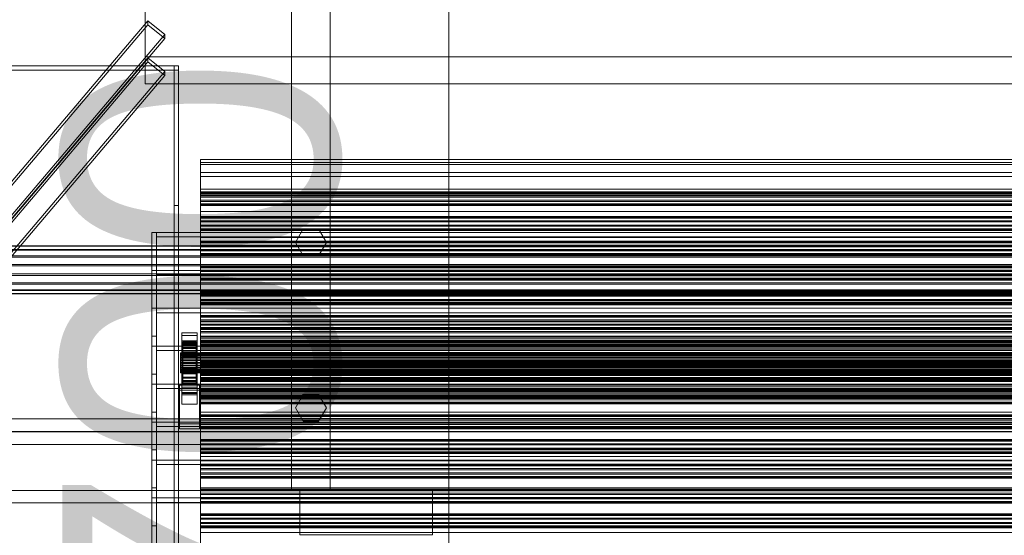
# Model space of a CAD drawing. Header units: millimetres. Extents: x -1970 to 61924, y -58230 to 6847.
# Tile 272 of 656: x -1414 to -522, y -32740 to -32273. Entities that reach past the tile are written whole.
import ezdxf

# ---------------------------------------------------------------- set-up
doc = ezdxf.new("R2010")
doc.units = ezdxf.units.MM
for name, color, linetype, lineweight in [('COTAS_O', 1, 'Continuous', 0), ('frontal_C03', 7, 'Continuous', 0), ('frontal_C03-dry', 7, 'Continuous', 0), ('frontal_tolva', 7, 'Continuous', 0)]:
    doc.layers.add(name, color=color, linetype=linetype, lineweight=lineweight)
doc.dimstyles.new('R19_100', dxfattribs={"dimtxt": 250, "dimasz": 150, "dimexe": 150, "dimexo": 80, "dimgap": 100, "dimtad": 1, "dimtih": 1, "dimtoh": 1, "dimdsep": 46, "dimcen": 0.09, "dimadec": 0, "dimazin": 0, "dimtfac": 1, "dimtdec": 4, "dimtofl": 0, "dimtmove": 0, "dimatfit": 3, "dimfxl": 1, "dimtolj": 1, "dimtzin": 0, "dimarcsym": 0})

# ---------------------------------------------------------------- blocks, each defined once
blk = doc.blocks.new('DIM_R26_45')
at = {"layer": 'COTAS_O'}
for p, q in [((-1725, -31700), (-1025, -31700)), ((-1025, -31700), (-1070, -31850)), ((-1025, -34400), (-1025, -31700)), ((-1025, -31700), (-980, -31850)), ((-1025, -34400), (-1070, -34250)), ((-1025, -34400), (-980, -34250)), ((-1725, -34400), (-1025, -34400))]:
    blk.add_line(p, q, dxfattribs=at)
blk.add_text('2700 O', height=250, rotation=90, dxfattribs=at).set_placement((-1125, -33050))

msp = doc.modelspace()

# ---------------------------------------------------------------- linework, layer by layer
at = {"layer": 'frontal_C03'}
for p, q in [((-1300, -32306.935), (-1300, -32181.172)), ((-1300, -32205.534), (-1300, -32331.296)), ((-1487.71, -32498.309), (-1297.71, -32274.184)), ((-1297.71, -32277.777), (-1487.71, -32501.902)), ((-1297.71, -32277.777), (-1297.71, -32274.184)), ((-1297.71, -32274.184), (-1282.29, -32286.596)), ((-1282.29, -32290.189), (-1297.71, -32277.777)), ((-1472.29, -32510.721), (-1282.29, -32286.596)), ((-1472.29, -32514.314), (-1282.29, -32290.189)), ((-1282.29, -32286.596), (-1282.29, -32290.189)), ((-1487.71, -32531.995), (-1297.71, -32307.87)), ((1300, -32306.935), (-1300, -32306.935)), ((-1300, -32306.935), (-1300, -32331.296)), ((-1297.71, -32311.463), (-1297.71, -32307.87)), ((-1297.71, -32307.87), (-1282.29, -32320.282)), ((-1500, -32314.944), (-1270, -32314.944)), ((-1297.71, -32311.463), (-1487.71, -32535.588)), ((-1282.29, -32323.876), (-1297.71, -32311.463)), ((-1274, -34875.113), (-1274, -32314.944)), ((-1274, -32314.944), (-1274, -32441.623)), ((-1274, -32314.944), (-1270, -32314.944)), ((-1270, -32441.623), (-1270, -32314.944)), ((-1270, -32314.944), (-1270, -34875.113)), ((-1270, -32314.944), (-1270, -32318.841)), ((-1270, -32318.841), (-1500, -32318.841)), ((-1472.29, -32544.407), (-1282.29, -32320.282)), ((-1472.29, -32548.001), (-1282.29, -32323.876)), ((-1282.29, -32320.282), (-1282.29, -32323.876)), ((-1270, -34879.011), (-1270, -32318.841)), ((-1300, -32331.296), (1300, -32331.296)), ((-1250, -32404.381), (-1250, -32400.062)), ((-1250, -32400.062), (-1250, -32402.554)), ((1250, -32400.062), (-1250, -32400.062)), ((-1250, -32402.554), (-1250, -32411.687)), ((1250, -32402.554), (-1250, -32402.554)), ((-1250, -32415.216), (-1250, -32404.381)), ((1250, -32404.381), (-1250, -32404.381)), ((-1250, -32411.687), (-1250, -32426.838)), ((1250, -32411.687), (-1250, -32411.687)), ((-1250, -32431.828), (-1250, -32415.216)), ((1250, -32415.216), (-1250, -32415.216)), ((-1250, -32426.838), (-1250, -32446.975)), ((1250, -32426.838), (-1250, -32426.838)), ((-1250, -32430.644), (-1250, -32429.109)), ((-1250, -32429.109), (-1250, -32429.991)), ((1250, -32429.109), (-1250, -32429.109)), ((-1250, -32429.991), (-1250, -32432.952)), ((1250, -32429.991), (-1250, -32429.991)), ((-1250, -32434.009), (-1250, -32430.644)), ((1250, -32430.644), (-1250, -32430.644)), ((-1250, -32453.087), (-1250, -32431.828)), ((1250, -32431.828), (-1250, -32431.828)), ((-1250, -32432.952), (-1250, -32436.861)), ((1250, -32432.952), (-1250, -32432.952)), ((-1274, -32441.623), (-1274, -35001.792)), ((-1274, -32441.623), (-1270, -32441.623)), ((-1270, -35001.792), (-1270, -32441.623)), ((-1250, -32437.918), (-1250, -32434.009)), ((-1250, -32434.009), (1250, -32434.009)), ((-1250, -32436.861), (-1250, -32440.226)), ((1250, -32436.861), (-1250, -32436.861)), ((-1250, -32440.879), (-1250, -32437.918)), ((1250, -32437.918), (-1250, -32437.918)), ((-1250, -32440.226), (-1250, -32441.761)), ((1250, -32440.226), (-1250, -32440.226)), ((-1250, -32441.761), (-1250, -32440.879)), ((1250, -32440.879), (-1250, -32440.879)), ((1250, -32441.761), (-1250, -32441.761)), ((-1250, -32446.975), (-1250, -32470.726)), ((1250, -32446.975), (-1250, -32446.975)), ((-1250, -32453.102), (-1250, -32451.567)), ((-1250, -32451.567), (-1250, -32452.448)), ((1250, -32451.567), (-1250, -32451.567)), ((-1250, -32452.448), (-1250, -32455.409)), ((1250, -32452.448), (-1250, -32452.448)), ((-1250, -32477.542), (-1250, -32453.087)), ((1250, -32453.087), (-1250, -32453.087)), ((-1250, -32456.467), (-1250, -32453.102)), ((1250, -32453.102), (-1250, -32453.102)), ((-1250, -32455.409), (-1250, -32459.319)), ((1250, -32455.409), (-1250, -32455.409)), ((-1250, -32460.376), (-1250, -32456.467)), ((-1250, -32456.467), (1250, -32456.467)), ((-1250, -32459.319), (-1250, -32462.683)), ((1250, -32459.319), (-1250, -32459.319)), ((-1250, -32463.337), (-1250, -32460.376)), ((1250, -32460.376), (-1250, -32460.376)), ((-1250, -32462.683), (-1250, -32464.218)), ((1250, -32462.683), (-1250, -32462.683)), ((-1250, -32464.218), (-1250, -32463.337)), ((1250, -32463.337), (-1250, -32463.337)), ((1250, -32464.218), (-1250, -32464.218)), ((-1250, -32470.726), (-1250, -32496.472)), ((1250, -32470.726), (-1250, -32470.726)), ((-1250, -32475.56), (-1250, -32474.025)), ((-1250, -32474.025), (-1250, -32474.906)), ((1250, -32474.025), (-1250, -32474.025)), ((-1250, -32474.906), (-1250, -32477.867)), ((1250, -32474.906), (-1250, -32474.906)), ((-1250, -32478.924), (-1250, -32475.56)), ((1250, -32475.56), (-1250, -32475.56)), ((-1250, -32503.528), (-1250, -32477.542)), ((-1250, -32477.542), (1250, -32477.542)), ((-1250, -32477.867), (-1250, -32481.776)), ((1250, -32477.867), (-1250, -32477.867)), ((1570, -32478.303), (-1570, -32478.303)), ((1570, -32478.562), (-1570, -32478.562)), ((1570, -32481.347), (-1570, -32481.347)), ((1570, -32482.085), (-1570, -32482.085)), ((-1250, -32482.834), (-1250, -32478.924)), ((-1250, -32478.924), (1250, -32478.924)), ((-1250, -32481.776), (-1250, -32485.141)), ((1250, -32481.776), (-1250, -32481.776)), ((-1250, -32485.795), (-1250, -32482.834)), ((1250, -32482.834), (-1250, -32482.834)), ((-1250, -32485.141), (-1250, -32486.676)), ((1250, -32485.141), (-1250, -32485.141)), ((-1250, -32486.676), (-1250, -32485.795)), ((1250, -32485.795), (-1250, -32485.795)), ((1250, -32486.676), (-1250, -32486.676)), ((1570, -32487.231), (-1570, -32487.231)), ((1570, -32488.335), (-1570, -32488.335)), ((-1570, -32495.059), (1570, -32495.059)), ((1570, -32496.361), (-1570, -32496.361)), ((1570, -32503.639), (-1570, -32503.639)), ((-1250, -32496.472), (-1250, -32522.458)), ((1250, -32496.472), (-1250, -32496.472)), ((-1250, -32498.017), (-1250, -32496.482)), ((-1250, -32496.482), (-1250, -32497.364)), ((1250, -32496.482), (-1250, -32496.482)), ((-1250, -32497.364), (-1250, -32500.325)), ((1250, -32497.364), (-1250, -32497.364)), ((-1250, -32501.382), (-1250, -32498.017)), ((1250, -32498.017), (-1250, -32498.017)), ((-1250, -32500.325), (-1250, -32504.234)), ((1250, -32500.325), (-1250, -32500.325)), ((-1250, -32505.291), (-1250, -32501.382)), ((-1250, -32501.382), (1250, -32501.382)), ((-1250, -32529.274), (-1250, -32503.528)), ((1250, -32503.528), (-1250, -32503.528)), ((-1250, -32504.234), (-1250, -32507.599)), ((1250, -32504.234), (-1250, -32504.234)), ((1570, -32504.941), (-1570, -32504.941)), ((1570, -32511.665), (-1570, -32511.665)), ((1570, -32512.769), (-1570, -32512.769)), ((-1250, -32508.252), (-1250, -32505.291)), ((1250, -32505.291), (-1250, -32505.291)), ((-1250, -32507.599), (-1250, -32509.134)), ((1250, -32507.599), (-1250, -32507.599)), ((-1250, -32509.134), (-1250, -32508.252)), ((1250, -32508.252), (-1250, -32508.252)), ((1250, -32509.134), (-1250, -32509.134)), ((1570, -32517.915), (-1570, -32517.915)), ((1570, -32518.653), (-1570, -32518.653)), ((1570, -32521.438), (-1570, -32521.438)), ((1570, -32521.697), (-1570, -32521.697)), ((-1250, -32520.475), (-1250, -32518.94)), ((-1250, -32518.94), (-1250, -32519.821)), ((1250, -32518.94), (-1250, -32518.94)), ((-1250, -32519.821), (-1250, -32522.782)), ((1250, -32519.821), (-1250, -32519.821)), ((-1250, -32523.84), (-1250, -32520.475)), ((1250, -32520.475), (-1250, -32520.475)), ((-1250, -32522.458), (-1250, -32546.913)), ((1250, -32522.458), (-1250, -32522.458)), ((-1250, -32522.782), (-1250, -32526.692)), ((1250, -32522.782), (-1250, -32522.782)), ((-1250, -32527.749), (-1250, -32523.84)), ((-1250, -32523.84), (1250, -32523.84)), ((-1250, -32526.692), (-1250, -32530.056)), ((1250, -32526.692), (-1250, -32526.692)), ((-1250, -32530.71), (-1250, -32527.749)), ((1250, -32527.749), (-1250, -32527.749)), ((-1250, -32553.025), (-1250, -32529.274)), ((1250, -32529.274), (-1250, -32529.274)), ((-1250, -32530.056), (-1250, -32531.591)), ((1250, -32530.056), (-1250, -32530.056)), ((-1250, -32531.591), (-1250, -32530.71)), ((1250, -32530.71), (-1250, -32530.71)), ((1250, -32531.591), (-1250, -32531.591)), ((-1250, -32542.932), (-1250, -32541.398)), ((-1250, -32541.398), (-1250, -32542.279)), ((1250, -32541.398), (-1250, -32541.398)), ((-1250, -32542.279), (-1250, -32545.24)), ((1250, -32542.279), (-1250, -32542.279)), ((-1250, -32546.297), (-1250, -32542.932)), ((1250, -32542.932), (-1250, -32542.932)), ((-1250, -32545.24), (-1250, -32549.149)), ((1250, -32545.24), (-1250, -32545.24)), ((-1250, -32550.207), (-1250, -32546.297)), ((-1250, -32546.297), (1250, -32546.297)), ((-1250, -32546.913), (-1250, -32568.172)), ((1250, -32546.913), (-1250, -32546.913)), ((-1250, -32549.149), (-1250, -32552.514)), ((1250, -32549.149), (-1250, -32549.149)), ((-1267, -32559.32), (-1267, -32557.074)), ((-1267, -32557.074), (-1253, -32557.074)), ((-1267, -32603.848), (-1267, -32557.074)), ((-1253, -32557.074), (-1253, -32559.32)), ((-1253, -32557.074), (-1253, -32603.848)), ((-1250, -32553.167), (-1250, -32550.207)), ((1250, -32550.207), (-1250, -32550.207)), ((-1250, -32553.02), (-1250, -32552.223)), ((-1250, -32552.223), (-1250, -32553.605)), ((-1250, -32552.223), (1250, -32552.223)), ((-1250, -32552.514), (-1250, -32554.049)), ((1250, -32552.514), (-1250, -32552.514)), ((-1250, -32555.943), (-1250, -32553.02)), ((-1250, -32573.162), (-1250, -32553.025)), ((1250, -32553.025), (-1250, -32553.025)), ((-1250, -32554.049), (-1250, -32553.167)), ((1250, -32553.167), (-1250, -32553.167)), ((-1250, -32553.605), (-1250, -32557.072)), ((-1250, -32553.605), (1250, -32553.605)), ((1250, -32554.049), (-1250, -32554.049)), ((-1250, -32560.791), (-1250, -32555.943)), ((-1250, -32555.943), (1250, -32555.943)), ((-1250, -32557.072), (-1250, -32562.388)), ((-1250, -32557.072), (1250, -32557.072)), ((-1253, -32559.32), (-1267, -32559.32)), ((-1267, -32559.32), (-1267, -32606.094)), ((-1267, -32566.507), (-1267, -32564.261)), ((-1267, -32564.261), (-1253, -32564.261)), ((-1267, -32611.035), (-1267, -32564.261)), ((-1253, -32566.507), (-1267, -32566.507)), ((-1267, -32566.507), (-1267, -32613.281)), ((-1266, -32575.209), (-1266, -32565.215)), ((-1266, -32565.215), (-1266, -32566.035)), ((-1266, -32565.215), (-1254, -32565.215)), ((-1266, -32565.688), (-1266, -32565.215)), ((-1266, -32575.433), (-1266, -32565.688)), ((-1266, -32565.688), (-1254, -32565.688)), ((-1266, -32567.424), (-1266, -32565.688)), ((-1266, -32575.597), (-1266, -32566.035)), ((-1266, -32566.035), (-1266, -32568.094)), ((-1266, -32566.035), (-1254, -32566.035)), ((-1254, -32566.035), (-1254, -32565.215)), ((-1254, -32565.215), (-1254, -32575.209)), ((-1254, -32565.215), (-1254, -32565.688)), ((-1254, -32565.688), (-1254, -32575.433)), ((-1254, -32565.688), (-1254, -32567.424)), ((-1254, -32568.094), (-1254, -32566.035)), ((-1254, -32566.035), (-1254, -32575.597)), ((-1253, -32606.094), (-1253, -32559.32)), ((-1253, -32564.261), (-1253, -32566.507)), ((-1253, -32564.261), (-1253, -32611.035)), ((-1253, -32613.281), (-1253, -32566.507)), ((-1250, -32567.235), (-1250, -32560.791)), ((-1250, -32560.791), (1250, -32560.791)), ((-1250, -32562.388), (-1250, -32569.191)), ((-1250, -32562.388), (1250, -32562.388)), ((-1250, -32565.39), (-1250, -32563.855)), ((-1250, -32563.855), (-1250, -32564.737)), ((1250, -32563.855), (-1250, -32563.855)), ((-1250, -32564.737), (-1250, -32567.697)), ((1250, -32564.737), (-1250, -32564.737)), ((-1250, -32568.755), (-1250, -32565.39)), ((1250, -32565.39), (-1250, -32565.39)), ((-1268, -32575.433), (-1268, -32575.209)), ((-1268, -32575.209), (-1268, -32575.597)), ((-1268, -32575.209), (1268, -32575.209)), ((-1268, -32576.255), (-1268, -32575.433)), ((-1268, -32575.433), (1268, -32575.433)), ((-1268, -32575.597), (-1268, -32576.572)), ((-1268, -32575.597), (1268, -32575.597)), ((-1266, -32576.255), (-1266, -32567.424)), ((-1266, -32567.424), (-1254, -32567.424)), ((-1266, -32570.302), (-1266, -32567.424)), ((-1266, -32576.572), (-1266, -32568.094)), ((-1266, -32568.094), (-1266, -32571.25)), ((-1266, -32568.094), (-1254, -32568.094)), ((-1266, -32577.619), (-1266, -32570.302)), ((-1266, -32570.302), (-1254, -32570.302)), ((-1266, -32574.128), (-1266, -32570.302)), ((-1266, -32578.068), (-1266, -32571.25)), ((-1266, -32571.25), (-1266, -32575.29)), ((-1266, -32571.25), (-1254, -32571.25)), ((-1266, -32579.431), (-1266, -32574.128)), ((-1266, -32574.128), (-1254, -32574.128)), ((-1266, -32578.641), (-1266, -32574.128)), ((-1266, -32575.597), (-1266, -32575.209)), ((-1254, -32575.209), (-1266, -32575.209)), ((-1266, -32575.209), (-1266, -32575.433)), ((-1266, -32579.981), (-1266, -32575.29)), ((-1266, -32575.29), (-1266, -32579.936)), ((-1266, -32575.29), (-1254, -32575.29)), ((-1254, -32575.433), (-1266, -32575.433)), ((-1266, -32575.433), (-1266, -32576.255)), ((-1266, -32576.572), (-1266, -32575.597)), ((-1254, -32575.597), (-1266, -32575.597)), ((-1254, -32567.424), (-1254, -32576.255)), ((-1254, -32567.424), (-1254, -32570.302)), ((-1254, -32571.25), (-1254, -32568.094)), ((-1254, -32568.094), (-1254, -32576.572)), ((-1254, -32570.302), (-1254, -32577.619)), ((-1254, -32570.302), (-1254, -32574.128)), ((-1254, -32575.29), (-1254, -32571.25)), ((-1254, -32571.25), (-1254, -32578.068)), ((-1254, -32574.128), (-1254, -32579.431)), ((-1254, -32574.128), (-1254, -32578.641)), ((-1254, -32575.209), (-1254, -32575.597)), ((-1254, -32575.433), (-1254, -32575.209)), ((-1254, -32579.936), (-1254, -32575.29)), ((-1254, -32575.29), (-1254, -32579.981)), ((-1254, -32576.255), (-1254, -32575.433)), ((-1254, -32575.597), (-1254, -32576.572)), ((-1250, -32574.835), (-1250, -32567.235)), ((-1250, -32567.235), (1250, -32567.235)), ((-1250, -32567.697), (-1250, -32571.607)), ((1250, -32567.697), (-1250, -32567.697)), ((-1250, -32568.172), (-1250, -32584.784)), ((1250, -32568.172), (-1250, -32568.172)), ((-1250, -32572.664), (-1250, -32568.755)), ((-1250, -32568.755), (1250, -32568.755)), ((-1250, -32569.191), (-1250, -32577.017)), ((-1250, -32569.191), (1250, -32569.191)), ((-1250, -32571.607), (-1250, -32574.972)), ((1250, -32571.607), (-1250, -32571.607)), ((-1250, -32575.625), (-1250, -32572.664)), ((1250, -32572.664), (-1250, -32572.664)), ((-1250, -32588.313), (-1250, -32573.162)), ((1250, -32573.162), (-1250, -32573.162)), ((-1250, -32583.074), (-1250, -32574.835)), ((-1250, -32574.835), (1250, -32574.835)), ((-1250, -32574.972), (-1250, -32576.506)), ((1250, -32574.972), (-1250, -32574.972)), ((-1250, -32576.506), (-1250, -32575.625)), ((1250, -32575.625), (-1250, -32575.625)), ((-1268, -32577.619), (-1268, -32576.255)), ((-1268, -32576.255), (1268, -32576.255)), ((-1268, -32576.572), (-1268, -32578.068)), ((-1268, -32576.572), (1268, -32576.572)), ((-1268, -32579.431), (-1268, -32577.619)), ((-1268, -32577.619), (1268, -32577.619)), ((-1268, -32578.068), (-1268, -32579.981)), ((-1268, -32578.068), (1268, -32578.068)), ((-1268, -32581.568), (-1268, -32579.431)), ((-1268, -32579.431), (1268, -32579.431)), ((-1268, -32579.981), (-1268, -32582.182)), ((-1268, -32579.981), (1268, -32579.981)), ((-1268, -32583.886), (-1268, -32581.568)), ((-1268, -32581.568), (1268, -32581.568)), ((-1268, -32582.182), (-1268, -32584.521)), ((1268, -32582.182), (-1268, -32582.182)), ((-1268, -32586.224), (-1268, -32583.886)), ((-1268, -32583.886), (1268, -32583.886)), ((-1268, -32584.521), (-1268, -32586.838)), ((-1268, -32584.521), (1268, -32584.521)), ((-1254, -32576.255), (-1266, -32576.255)), ((-1266, -32576.255), (-1266, -32577.619)), ((-1266, -32578.068), (-1266, -32576.572)), ((-1254, -32576.572), (-1266, -32576.572)), ((-1254, -32577.619), (-1266, -32577.619)), ((-1266, -32577.619), (-1266, -32579.431)), ((-1266, -32579.981), (-1266, -32578.068)), ((-1254, -32578.068), (-1266, -32578.068)), ((-1266, -32581.568), (-1266, -32578.641)), ((-1266, -32578.641), (-1254, -32578.641)), ((-1266, -32583.533), (-1266, -32578.641)), ((-1254, -32579.431), (-1266, -32579.431)), ((-1266, -32579.431), (-1266, -32581.568)), ((-1266, -32579.936), (-1266, -32582.182)), ((-1254, -32579.936), (-1266, -32579.936)), ((-1266, -32579.936), (-1266, -32584.873)), ((-1266, -32582.182), (-1266, -32579.981)), ((-1254, -32579.981), (-1266, -32579.981)), ((-1254, -32581.568), (-1266, -32581.568)), ((-1266, -32581.568), (-1266, -32583.886)), ((-1266, -32582.182), (-1254, -32582.182)), ((-1266, -32584.521), (-1266, -32582.182)), ((-1266, -32583.886), (-1266, -32583.533)), ((-1266, -32583.533), (-1254, -32583.533)), ((-1266, -32588.47), (-1266, -32583.533)), ((-1254, -32583.886), (-1266, -32583.886)), ((-1266, -32583.886), (-1266, -32586.224)), ((-1266, -32586.838), (-1266, -32584.521)), ((-1266, -32584.521), (-1266, -32584.873)), ((-1254, -32584.521), (-1266, -32584.521)), ((-1266, -32584.873), (-1266, -32589.765)), ((-1266, -32584.873), (-1254, -32584.873)), ((-1254, -32577.619), (-1254, -32576.255)), ((-1254, -32576.572), (-1254, -32578.068)), ((-1254, -32579.431), (-1254, -32577.619)), ((-1254, -32578.068), (-1254, -32579.981)), ((-1254, -32578.641), (-1254, -32581.568)), ((-1254, -32578.641), (-1254, -32583.533)), ((-1254, -32581.568), (-1254, -32579.431)), ((-1254, -32582.182), (-1254, -32579.936)), ((-1254, -32584.873), (-1254, -32579.936)), ((-1254, -32579.981), (-1254, -32582.182)), ((-1254, -32583.886), (-1254, -32581.568)), ((-1254, -32582.182), (-1254, -32584.521)), ((-1254, -32583.533), (-1254, -32583.886)), ((-1254, -32583.533), (-1254, -32588.47)), ((-1254, -32586.224), (-1254, -32583.886)), ((-1254, -32584.873), (-1254, -32584.521)), ((-1254, -32584.521), (-1254, -32586.838)), ((-1254, -32589.765), (-1254, -32584.873)), ((1250, -32576.506), (-1250, -32576.506)), ((-1250, -32577.017), (-1250, -32585.332)), ((1250, -32577.017), (-1250, -32577.017)), ((-1250, -32591.389), (-1250, -32583.074)), ((-1250, -32583.074), (1250, -32583.074)), ((-1250, -32584.784), (-1250, -32595.619)), ((1250, -32584.784), (-1250, -32584.784)), ((-1268, -32588.425), (-1268, -32586.224)), ((-1268, -32586.224), (1268, -32586.224)), ((-1268, -32586.838), (-1268, -32588.975)), ((-1268, -32586.838), (1268, -32586.838)), ((-1268, -32590.339), (-1268, -32588.425)), ((-1268, -32588.425), (1268, -32588.425)), ((-1268, -32588.975), (-1268, -32590.788)), ((-1268, -32588.975), (1268, -32588.975)), ((-1268, -32591.834), (-1268, -32590.339)), ((-1268, -32590.339), (1268, -32590.339)), ((-1268, -32590.788), (-1268, -32592.151)), ((-1268, -32590.788), (1268, -32590.788)), ((-1268, -32592.809), (-1268, -32591.834)), ((-1268, -32591.834), (1268, -32591.834)), ((-1268, -32592.151), (-1268, -32592.973)), ((-1268, -32592.151), (1268, -32592.151)), ((-1268, -32593.197), (-1268, -32592.809)), ((-1268, -32592.809), (1268, -32592.809)), ((-1268, -32592.973), (-1268, -32593.197)), ((-1268, -32592.973), (1268, -32592.973)), ((-1268, -32593.197), (1268, -32593.197)), ((-1266, -32586.224), (-1266, -32588.47)), ((-1254, -32586.224), (-1266, -32586.224)), ((-1266, -32586.224), (-1266, -32588.425)), ((-1266, -32588.975), (-1266, -32586.838)), ((-1266, -32586.838), (-1266, -32589.765)), ((-1254, -32586.838), (-1266, -32586.838)), ((-1266, -32588.425), (-1266, -32593.117)), ((-1254, -32588.425), (-1266, -32588.425)), ((-1266, -32588.425), (-1266, -32590.339)), ((-1266, -32588.47), (-1254, -32588.47)), ((-1266, -32593.117), (-1266, -32588.47)), ((-1266, -32590.788), (-1266, -32588.975)), ((-1266, -32588.975), (-1266, -32594.278)), ((-1254, -32588.975), (-1266, -32588.975)), ((-1266, -32589.765), (-1266, -32594.278)), ((-1266, -32589.765), (-1254, -32589.765)), ((-1266, -32590.339), (-1266, -32597.156)), ((-1254, -32590.339), (-1266, -32590.339)), ((-1266, -32590.339), (-1266, -32591.834)), ((-1266, -32592.151), (-1266, -32590.788)), ((-1266, -32590.788), (-1266, -32598.104)), ((-1254, -32590.788), (-1266, -32590.788)), ((-1266, -32591.834), (-1266, -32600.312)), ((-1254, -32591.834), (-1266, -32591.834)), ((-1266, -32591.834), (-1266, -32592.809)), ((-1266, -32592.973), (-1266, -32592.151)), ((-1266, -32592.151), (-1266, -32600.982)), ((-1254, -32592.151), (-1266, -32592.151)), ((-1266, -32592.809), (-1266, -32602.371)), ((-1254, -32592.809), (-1266, -32592.809)), ((-1266, -32592.809), (-1266, -32593.197)), ((-1266, -32593.197), (-1266, -32592.973)), ((-1266, -32592.973), (-1266, -32602.718)), ((-1254, -32592.973), (-1266, -32592.973)), ((-1266, -32593.117), (-1254, -32593.117)), ((-1266, -32597.156), (-1266, -32593.117)), ((-1266, -32593.197), (-1266, -32603.191)), ((-1254, -32593.197), (-1266, -32593.197)), ((-1254, -32588.47), (-1254, -32586.224)), ((-1254, -32588.425), (-1254, -32586.224)), ((-1254, -32589.765), (-1254, -32586.838)), ((-1254, -32586.838), (-1254, -32588.975)), ((-1254, -32593.117), (-1254, -32588.425)), ((-1254, -32590.339), (-1254, -32588.425)), ((-1254, -32588.47), (-1254, -32593.117)), ((-1254, -32594.278), (-1254, -32588.975)), ((-1254, -32588.975), (-1254, -32590.788)), ((-1254, -32594.278), (-1254, -32589.765)), ((-1254, -32597.156), (-1254, -32590.339)), ((-1254, -32591.834), (-1254, -32590.339)), ((-1254, -32598.104), (-1254, -32590.788)), ((-1254, -32590.788), (-1254, -32592.151)), ((-1254, -32600.312), (-1254, -32591.834)), ((-1254, -32592.809), (-1254, -32591.834)), ((-1254, -32600.982), (-1254, -32592.151)), ((-1254, -32592.151), (-1254, -32592.973)), ((-1254, -32602.371), (-1254, -32592.809)), ((-1254, -32593.197), (-1254, -32592.809)), ((-1254, -32602.718), (-1254, -32592.973)), ((-1254, -32592.973), (-1254, -32593.197)), ((-1254, -32593.117), (-1254, -32597.156)), ((-1254, -32603.191), (-1254, -32593.197)), ((-1250, -32585.332), (-1250, -32593.571)), ((-1250, -32585.332), (1250, -32585.332)), ((-1250, -32587.848), (-1250, -32586.313)), ((-1250, -32586.313), (-1250, -32587.194)), ((1250, -32586.313), (-1250, -32586.313)), ((-1250, -32587.194), (-1250, -32590.155)), ((1250, -32587.194), (-1250, -32587.194)), ((-1250, -32591.212), (-1250, -32587.848)), ((1250, -32587.848), (-1250, -32587.848)), ((-1250, -32597.446), (-1250, -32588.313)), ((1250, -32588.313), (-1250, -32588.313)), ((-1250, -32590.155), (-1250, -32594.065)), ((1250, -32590.155), (-1250, -32590.155)), ((-1250, -32595.122), (-1250, -32591.212)), ((-1250, -32591.212), (1250, -32591.212)), ((-1250, -32599.215), (-1250, -32591.389)), ((-1250, -32591.389), (1250, -32591.389)), ((-1250, -32593.571), (-1250, -32601.171)), ((-1250, -32593.571), (1250, -32593.571)), ((-1267, -32612.005), (-1267, -32601.226)), ((-1267, -32601.226), (-1253, -32601.226)), ((-1267, -32610.97), (-1267, -32601.226)), ((-1266, -32594.278), (-1266, -32598.104)), ((-1266, -32594.278), (-1254, -32594.278)), ((-1266, -32597.156), (-1254, -32597.156)), ((-1266, -32600.312), (-1266, -32597.156)), ((-1266, -32598.104), (-1266, -32600.982)), ((-1266, -32598.104), (-1254, -32598.104)), ((-1266, -32600.312), (-1254, -32600.312)), ((-1266, -32602.371), (-1266, -32600.312)), ((-1266, -32600.982), (-1266, -32602.718)), ((-1266, -32600.982), (-1254, -32600.982)), ((-1266, -32602.371), (-1254, -32602.371)), ((-1266, -32603.191), (-1266, -32602.371)), ((-1266, -32602.718), (-1266, -32603.191)), ((-1266, -32602.718), (-1254, -32602.718)), ((-1254, -32598.104), (-1254, -32594.278)), ((-1254, -32597.156), (-1254, -32600.312)), ((-1254, -32600.982), (-1254, -32598.104)), ((-1254, -32600.312), (-1254, -32602.371)), ((-1254, -32602.718), (-1254, -32600.982)), ((-1254, -32602.371), (-1254, -32603.191)), ((-1254, -32603.191), (-1254, -32602.718)), ((-1253, -32601.226), (-1253, -32612.005)), ((-1253, -32601.226), (-1253, -32610.97)), ((-1250, -32594.065), (-1250, -32597.429)), ((1250, -32594.065), (-1250, -32594.065)), ((-1250, -32598.083), (-1250, -32595.122)), ((1250, -32595.122), (-1250, -32595.122)), ((-1250, -32595.619), (-1250, -32599.938)), ((1250, -32595.619), (-1250, -32595.619)), ((-1250, -32597.429), (-1250, -32598.964)), ((1250, -32597.429), (-1250, -32597.429)), ((-1250, -32599.938), (-1250, -32597.446)), ((1250, -32597.446), (-1250, -32597.446)), ((-1250, -32598.964), (-1250, -32598.083)), ((1250, -32598.083), (-1250, -32598.083)), ((1250, -32598.964), (-1250, -32598.964)), ((-1250, -32606.018), (-1250, -32599.215)), ((-1250, -32599.215), (1250, -32599.215)), ((1250, -32599.938), (-1250, -32599.938)), ((-1250, -32601.171), (-1250, -32607.615)), ((-1250, -32601.171), (1250, -32601.171)), ((-1269, -32608.861), (-1269, -32604.37)), ((-1269, -32604.37), (-1251, -32604.37)), ((-1269, -32639.45), (-1269, -32604.37)), ((-1251, -32608.861), (-1269, -32608.861)), ((-1269, -32643.942), (-1269, -32608.861)), ((-1253, -32603.848), (-1267, -32603.848)), ((-1267, -32603.848), (-1267, -32606.094)), ((-1267, -32606.094), (-1253, -32606.094)), ((-1253, -32610.97), (-1267, -32610.97)), ((-1267, -32610.97), (-1267, -32621.75)), ((-1253, -32611.035), (-1267, -32611.035)), ((-1267, -32611.035), (-1267, -32613.281)), ((-1266, -32603.191), (-1254, -32603.191)), ((-1253, -32606.094), (-1253, -32603.848)), ((-1253, -32621.75), (-1253, -32610.97)), ((-1253, -32613.281), (-1253, -32611.035)), ((-1251, -32604.37), (-1251, -32608.861)), ((-1251, -32604.37), (-1251, -32639.45)), ((-1251, -32643.942), (-1251, -32608.861)), ((-1250, -32611.334), (-1250, -32606.018)), ((-1250, -32606.018), (1250, -32606.018)), ((-1250, -32607.615), (-1250, -32612.463)), ((-1250, -32607.615), (1250, -32607.615)), ((-1250, -32610.305), (-1250, -32608.77)), ((-1250, -32608.77), (-1250, -32609.652)), ((1250, -32608.77), (-1250, -32608.77)), ((-1250, -32609.652), (-1250, -32612.613)), ((1250, -32609.652), (-1250, -32609.652)), ((-1250, -32613.67), (-1250, -32610.305)), ((1250, -32610.305), (-1250, -32610.305)), ((-1250, -32614.801), (-1250, -32611.334)), ((-1250, -32611.334), (1250, -32611.334)), ((-1253, -32612.005), (-1267, -32612.005)), ((-1267, -32612.005), (-1267, -32621.75)), ((-1267, -32613.281), (-1253, -32613.281)), ((-1253, -32621.75), (-1253, -32612.005)), ((-1250, -32612.463), (-1250, -32615.386)), ((-1250, -32612.463), (1250, -32612.463)), ((-1250, -32612.613), (-1250, -32616.522)), ((1250, -32612.613), (-1250, -32612.613)), ((-1250, -32617.579), (-1250, -32613.67)), ((-1250, -32613.67), (1250, -32613.67)), ((-1250, -32616.183), (-1250, -32614.801)), ((-1250, -32614.801), (1250, -32614.801)), ((-1250, -32615.386), (-1250, -32616.183)), ((-1250, -32615.386), (1250, -32615.386)), ((-1250, -32616.183), (1250, -32616.183)), ((-1250, -32616.522), (-1250, -32619.887)), ((1250, -32616.522), (-1250, -32616.522)), ((-1250, -32620.54), (-1250, -32617.579)), ((1250, -32617.579), (-1250, -32617.579)), ((-1250, -32619.887), (-1250, -32621.422)), ((1250, -32619.887), (-1250, -32619.887)), ((-1250, -32621.422), (-1250, -32620.54)), ((1250, -32620.54), (-1250, -32620.54)), ((-1267, -32621.75), (-1253, -32621.75)), ((1250, -32621.422), (-1250, -32621.422)), ((-1500, -32635.017), (1500, -32635.017)), ((-1250, -32632.763), (-1250, -32631.228)), ((-1250, -32631.228), (-1250, -32632.109)), ((1250, -32631.228), (-1250, -32631.228)), ((-1250, -32632.109), (-1250, -32635.07)), ((1250, -32632.109), (-1250, -32632.109)), ((-1250, -32636.128), (-1250, -32632.763)), ((1250, -32632.763), (-1250, -32632.763)), ((-1250, -32635.07), (-1250, -32638.98)), ((1250, -32635.07), (-1250, -32635.07)), ((-1250, -32640.037), (-1250, -32636.128)), ((-1250, -32636.128), (1250, -32636.128)), ((1500, -32646.426), (-1500, -32646.426)), ((1500, -32646.711), (-1500, -32646.711)), ((-1251, -32639.45), (-1269, -32639.45)), ((-1269, -32639.45), (-1269, -32643.942)), ((-1269, -32643.942), (-1251, -32643.942)), ((-1251, -32643.942), (-1251, -32639.45)), ((-1250, -32638.98), (-1250, -32642.345)), ((1250, -32638.98), (-1250, -32638.98)), ((-1250, -32642.998), (-1250, -32640.037)), ((1250, -32640.037), (-1250, -32640.037)), ((-1250, -32642.345), (-1250, -32643.879)), ((1250, -32642.345), (-1250, -32642.345)), ((-1250, -32643.879), (-1250, -32642.998)), ((1250, -32642.998), (-1250, -32642.998)), ((1250, -32643.879), (-1250, -32643.879)), ((-1250, -32655.221), (-1250, -32653.686)), ((-1250, -32653.686), (-1250, -32654.567)), ((1250, -32653.686), (-1250, -32653.686)), ((-1250, -32654.567), (-1250, -32657.528)), ((1250, -32654.567), (-1250, -32654.567)), ((-1250, -32658.585), (-1250, -32655.221)), ((1250, -32655.221), (-1250, -32655.221)), ((-1500, -32658.119), (1500, -32658.119)), ((-1250, -32657.528), (-1250, -32661.437)), ((1250, -32657.528), (-1250, -32657.528)), ((-1250, -32662.495), (-1250, -32658.585)), ((-1250, -32658.585), (1250, -32658.585)), ((-1250, -32661.437), (-1250, -32664.802)), ((1250, -32661.437), (-1250, -32661.437)), ((-1250, -32665.456), (-1250, -32662.495)), ((1250, -32662.495), (-1250, -32662.495)), ((-1250, -32664.802), (-1250, -32666.337)), ((1250, -32664.802), (-1250, -32664.802)), ((-1250, -32666.337), (-1250, -32665.456)), ((1250, -32665.456), (-1250, -32665.456)), ((1250, -32666.337), (-1250, -32666.337)), ((-1250, -32677.678), (-1250, -32676.143)), ((-1250, -32676.143), (-1250, -32677.025)), ((1250, -32676.143), (-1250, -32676.143)), ((-1250, -32677.025), (-1250, -32679.986)), ((1250, -32677.025), (-1250, -32677.025)), ((-1250, -32681.043), (-1250, -32677.678)), ((1250, -32677.678), (-1250, -32677.678)), ((-1250, -32679.986), (-1250, -32683.895)), ((1250, -32679.986), (-1250, -32679.986)), ((-1250, -32684.952), (-1250, -32681.043)), ((-1250, -32681.043), (1250, -32681.043)), ((-1250, -32683.895), (-1250, -32687.26)), ((1250, -32683.895), (-1250, -32683.895)), ((-1250, -32687.913), (-1250, -32684.952)), ((1250, -32684.952), (-1250, -32684.952)), ((-1250, -32687.26), (-1250, -32688.795)), ((1250, -32687.26), (-1250, -32687.26)), ((-1250, -32688.795), (-1250, -32687.913)), ((1250, -32687.913), (-1250, -32687.913)), ((1250, -32688.795), (-1250, -32688.795)), ((-1250, -32700.136), (-1250, -32698.601)), ((-1250, -32698.601), (-1250, -32699.482)), ((1250, -32698.601), (-1250, -32698.601)), ((-1250, -32699.482), (-1250, -32702.443)), ((1250, -32699.482), (-1250, -32699.482)), ((-1250, -32703.501), (-1250, -32700.136)), ((1250, -32700.136), (-1250, -32700.136)), ((-1250, -32702.443), (-1250, -32706.353)), ((1250, -32702.443), (-1250, -32702.443)), ((-1250, -32707.41), (-1250, -32703.501)), ((-1250, -32703.501), (1250, -32703.501)), ((-1250, -32706.353), (-1250, -32709.717)), ((1250, -32706.353), (-1250, -32706.353)), ((-1250, -32710.371), (-1250, -32707.41)), ((1250, -32707.41), (-1250, -32707.41)), ((-1250, -32709.717), (-1250, -32711.252)), ((1250, -32709.717), (-1250, -32709.717)), ((-1250, -32711.252), (-1250, -32710.371)), ((1250, -32710.371), (-1250, -32710.371)), ((1250, -32711.252), (-1250, -32711.252)), ((-1250, -32722.593), (-1250, -32721.059)), ((-1250, -32721.059), (-1250, -32721.94)), ((1250, -32721.059), (-1250, -32721.059)), ((-1250, -32721.94), (-1250, -32724.901)), ((1250, -32721.94), (-1250, -32721.94)), ((-1250, -32725.958), (-1250, -32722.593)), ((1250, -32722.593), (-1250, -32722.593)), ((-1250, -32724.901), (-1250, -32728.81)), ((1250, -32724.901), (-1250, -32724.901)), ((-1250, -32729.868), (-1250, -32725.958)), ((-1250, -32725.958), (1250, -32725.958)), ((-1250, -32728.81), (-1250, -32732.175)), ((1250, -32728.81), (-1250, -32728.81)), ((-1250, -32732.828), (-1250, -32729.868)), ((1250, -32729.868), (-1250, -32729.868)), ((-1250, -32732.175), (-1250, -32733.71)), ((1250, -32732.175), (-1250, -32732.175)), ((-1250, -32733.71), (-1250, -32732.828)), ((1250, -32732.828), (-1250, -32732.828)), ((1250, -32733.71), (-1250, -32733.71))]:
    msp.add_line(p, q, dxfattribs=at)
at = {"layer": 'frontal_C03-dry'}
for p, q in [((-1294, -32466), (-1294, -32500.375)), ((-1294, -32560), (-1294, -32466)), ((-1294, -32466), (-1290, -32466)), ((-1290, -32500.375), (-1290, -32466)), ((-1290, -32466), (1290, -32466)), ((-1290, -32470), (-1290, -32466)), ((-1290, -32466), (-1290, -32560)), ((-1290, -32470), (-1290, -32504.375)), ((1290, -32470), (-1290, -32470)), ((-1294, -32500.375), (-1294, -32594.375)), ((-1294, -32500.375), (-1290, -32500.375)), ((-1294, -32500.375), (-1294, -32534.75)), ((1290, -32500.375), (-1290, -32500.375)), ((-1290, -32500.375), (-1290, -32504.375)), ((-1290, -32594.375), (-1290, -32500.375)), ((-1290, -32534.75), (-1290, -32500.375)), ((-1290, -32504.375), (1290, -32504.375)), ((-1290, -32504.375), (-1290, -32538.75)), ((-1294, -32534.75), (-1294, -32628.75)), ((-1294, -32534.75), (-1290, -32534.75)), ((-1294, -32534.75), (-1294, -32569.125)), ((1290, -32534.75), (-1290, -32534.75)), ((-1290, -32534.75), (-1290, -32538.75)), ((-1290, -32628.75), (-1290, -32534.75)), ((-1290, -32569.125), (-1290, -32534.75)), ((-1290, -32538.75), (1290, -32538.75)), ((-1290, -32538.75), (-1290, -32573.125)), ((-1294, -32594.375), (-1294, -32560)), ((-1290, -32560), (-1294, -32560)), ((-1290, -32560), (-1290, -32594.375)), ((-1250, -32560), (-1250, -32594.375)), ((1250, -32560), (-1250, -32560)), ((-1250, -32560), (-1250, -32566)), ((-1250, -32600.375), (-1250, -32566)), ((-1250, -32566), (1250, -32566)), ((-1250, -32566), (-1250, -32570)), ((-1294, -32569.125), (-1294, -32663.125)), ((-1294, -32569.125), (-1290, -32569.125)), ((-1294, -32569.125), (-1294, -32603.5)), ((1290, -32569.125), (-1290, -32569.125)), ((-1290, -32569.125), (-1290, -32573.125)), ((-1290, -32663.125), (-1290, -32569.125)), ((-1290, -32603.5), (-1290, -32569.125)), ((-1290, -32573.125), (1290, -32573.125)), ((-1290, -32573.125), (-1290, -32607.5)), ((-1250, -32604.375), (-1250, -32570)), ((-1250, -32570), (1250, -32570)), ((-1294, -32594.375), (-1290, -32594.375)), ((-1294, -32628.75), (-1294, -32594.375)), ((-1290, -32594.375), (-1290, -32628.75)), ((-1250, -32594.375), (1250, -32594.375)), ((-1250, -32600.375), (-1250, -32594.375)), ((-1250, -32594.375), (-1250, -32628.75)), ((1250, -32600.375), (-1250, -32600.375)), ((-1250, -32604.375), (-1250, -32600.375)), ((-1250, -32634.75), (-1250, -32600.375)), ((-1294, -32603.5), (-1294, -32697.5)), ((-1294, -32603.5), (-1290, -32603.5)), ((-1294, -32603.5), (-1294, -32637.875)), ((1290, -32603.5), (-1290, -32603.5)), ((-1290, -32603.5), (-1290, -32607.5)), ((-1290, -32697.5), (-1290, -32603.5)), ((-1290, -32637.875), (-1290, -32603.5)), ((-1290, -32607.5), (1290, -32607.5)), ((-1290, -32607.5), (-1290, -32641.875)), ((1250, -32604.375), (-1250, -32604.375)), ((-1250, -32638.75), (-1250, -32604.375)), ((-1294, -32628.75), (-1290, -32628.75)), ((-1294, -32663.125), (-1294, -32628.75)), ((-1290, -32628.75), (-1290, -32663.125)), ((-1250, -32628.75), (1250, -32628.75)), ((-1250, -32634.75), (-1250, -32628.75)), ((-1250, -32628.75), (-1250, -32663.125)), ((-1294, -32637.875), (-1294, -32731.875)), ((-1294, -32637.875), (-1290, -32637.875)), ((-1294, -32637.875), (-1294, -32672.25)), ((1290, -32637.875), (-1290, -32637.875)), ((-1290, -32637.875), (-1290, -32641.875)), ((-1290, -32731.875), (-1290, -32637.875)), ((-1290, -32672.25), (-1290, -32637.875)), ((1250, -32634.75), (-1250, -32634.75)), ((-1250, -32638.75), (-1250, -32634.75)), ((-1250, -32669.125), (-1250, -32634.75)), ((-1290, -32641.875), (1290, -32641.875)), ((-1290, -32641.875), (-1290, -32676.25)), ((1250, -32638.75), (-1250, -32638.75)), ((-1250, -32673.125), (-1250, -32638.75)), ((-1294, -32663.125), (-1290, -32663.125)), ((-1294, -32697.5), (-1294, -32663.125)), ((-1290, -32663.125), (-1290, -32697.5)), ((-1250, -32663.125), (1250, -32663.125)), ((-1250, -32669.125), (-1250, -32663.125)), ((-1250, -32663.125), (-1250, -32697.5)), ((-1294, -32672.25), (-1294, -32766.25)), ((-1294, -32672.25), (-1290, -32672.25)), ((-1294, -32672.25), (-1294, -32706.625)), ((1290, -32672.25), (-1290, -32672.25)), ((-1290, -32672.25), (-1290, -32676.25)), ((-1290, -32766.25), (-1290, -32672.25)), ((-1290, -32706.625), (-1290, -32672.25)), ((1250, -32669.125), (-1250, -32669.125)), ((-1250, -32673.125), (-1250, -32669.125)), ((-1250, -32703.5), (-1250, -32669.125)), ((1250, -32673.125), (-1250, -32673.125)), ((-1250, -32707.5), (-1250, -32673.125)), ((-1290, -32676.25), (1290, -32676.25)), ((-1290, -32676.25), (-1290, -32710.625)), ((-1294, -32697.5), (-1290, -32697.5)), ((-1294, -32731.875), (-1294, -32697.5)), ((-1290, -32697.5), (-1290, -32731.875)), ((-1250, -32697.5), (1250, -32697.5)), ((-1250, -32703.5), (-1250, -32697.5)), ((-1250, -32697.5), (-1250, -32731.875)), ((-1294, -32706.625), (-1294, -32800.625)), ((-1294, -32706.625), (-1290, -32706.625)), ((-1294, -32706.625), (-1294, -32741)), ((1290, -32706.625), (-1290, -32706.625)), ((-1290, -32706.625), (-1290, -32710.625)), ((-1290, -32800.625), (-1290, -32706.625)), ((-1290, -32741), (-1290, -32706.625)), ((1250, -32703.5), (-1250, -32703.5)), ((-1250, -32707.5), (-1250, -32703.5)), ((-1250, -32737.875), (-1250, -32703.5)), ((1250, -32707.5), (-1250, -32707.5)), ((-1250, -32741.875), (-1250, -32707.5)), ((-1290, -32710.625), (1290, -32710.625)), ((-1290, -32710.625), (-1290, -32745)), ((-1294, -32731.875), (-1290, -32731.875)), ((-1294, -32766.25), (-1294, -32731.875)), ((-1290, -32731.875), (-1290, -32766.25)), ((-1250, -32731.875), (1250, -32731.875)), ((-1250, -32737.875), (-1250, -32731.875)), ((-1250, -32731.875), (-1250, -32766.25)), ((1250, -32737.875), (-1250, -32737.875)), ((-1250, -32741.875), (-1250, -32737.875)), ((-1250, -32772.25), (-1250, -32737.875))]:
    msp.add_line(p, q, dxfattribs=at)
at = {"layer": 'frontal_tolva'}
for p, q in [((-1167.5, -32700), (-1167.5, -31730)), ((-1132.5, -32700), (-1132.5, -31730)), ((-1164, -32475), (-1157, -32462.876)), ((-1157, -32462.876), (-1143, -32462.876)), ((-1143, -32462.876), (-1136, -32475)), ((-1157, -32487.124), (-1164, -32475)), ((-1136, -32475), (-1143, -32487.124)), ((-1143, -32487.124), (-1157, -32487.124)), ((-1164, -32625), (-1157, -32612.876)), ((-1157, -32612.876), (-1143, -32612.876)), ((-1143, -32612.876), (-1136, -32625)), ((-1157, -32637.124), (-1164, -32625)), ((-1136, -32625), (-1143, -32637.124)), ((-1143, -32637.124), (-1157, -32637.124)), ((-1821.5, -32700), (1821.5, -32700)), ((-1725, -32700), (1725, -32700)), ((-1132.5, -32700), (-1167.5, -32700)), ((-1040, -32700), (-1160, -32700)), ((-1160, -32740), (-1160, -32700)), ((-1040, -32740), (-1040, -32700)), ((-1821.5, -32711), (1821.5, -32711)), ((-1040, -32740), (-1160, -32740))]:
    msp.add_line(p, q, dxfattribs=at)

# ---------------------------------------------------------------- dimensions: what is measured, and where the dimension line sits
at = {"layer": 'COTAS_O'}
dim = msp.add_aligned_dim(p1=(-1725, -34400), p2=(-1725, -31700), distance=-700, text='<> O', dimstyle='R19_100', dxfattribs=at)
dim.commit()
dim.dimension.update_dxf_attribs({"geometry": 'DIM_R26_45', "text_midpoint": (-1025, -33050)})

doc.saveas('drawing.dxf')
